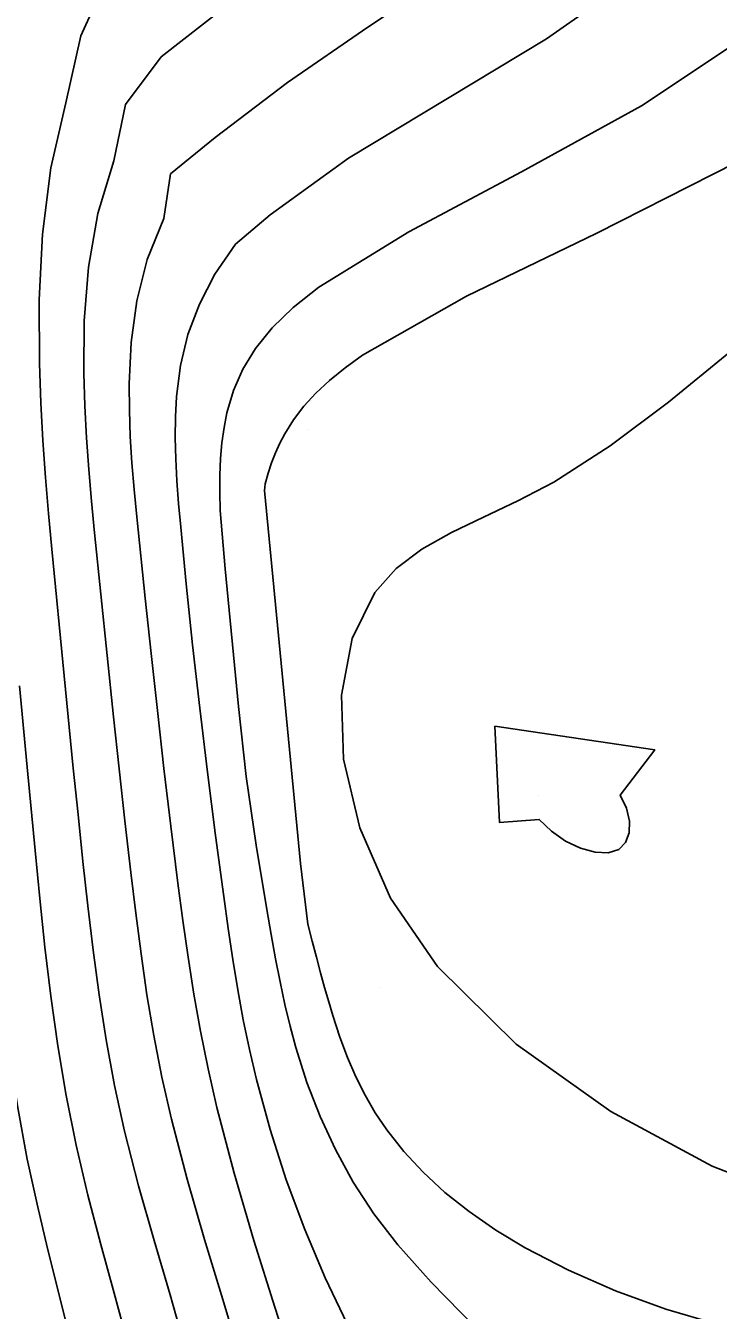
# Model space of a CAD drawing. Extents: x 2356077 to 2359823, y 225951 to 227822.
# Drawn here: x 2356310.1 to 2356347.8, y 227296.2 to 227366 of the extents above; entities that cross this region are included whole.
import ezdxf

# ---------------------------------------------------------------- set-up
doc = ezdxf.new("R2010")
doc.units = 0
for name, color, linetype in [('DTM Contours Major', 7, 'Continuous'), ('DTM Contours Minor', 7, 'Continuous'), ('PH Exist DTM Point', 7, 'Continuous')]:
    doc.layers.add(name, color=color, linetype=linetype)

msp = doc.modelspace()

# ---------------------------------------------------------------- linework, layer by layer
at = {"layer": 'DTM Contours Major'}
for points in [[(2356321.797, 227293.654), (2356320.857, 227296.811), (2356319.874, 227300.066), (2356318.921, 227303.351), (2356318.07, 227306.6), (2356317.554, 227308.893), (2356317.115, 227311.146), (2356316.74, 227313.372), (2356316.415, 227315.583), (2356316.125, 227317.794), (2356315.857, 227320.017), (2356315.536, 227322.823), (2356315.226, 227325.648), (2356314.926, 227328.47), (2356313.894, 227338.465), (2356313.724, 227340.192), (2356313.572, 227341.91), (2356313.446, 227343.633), (2356313.353, 227345.376), (2356313.302, 227347.152), (2356313.33, 227349.993), (2356313.557, 227352.898), (2356314.063, 227355.814), (2356314.929, 227358.69), (2356315.577, 227361.742), (2356317.502, 227364.327), (2356321.045, 227367.089)], [(2356348.37, 227348.248), (2356345.098, 227345.577), (2356341.928, 227343.195), (2356338.854, 227341.229), (2356336.908, 227340.21), (2356335.04, 227339.328), (2356333.288, 227338.484), (2356331.691, 227337.583), (2356330.289, 227336.53), (2356329.121, 227335.229), (2356327.894, 227332.732), (2356327.312, 227329.655), (2356327.431, 227326.165), (2356328.305, 227322.43), (2356329.986, 227318.619), (2356332.53, 227314.899), (2356336.806, 227310.685), (2356341.956, 227307.017), (2356347.477, 227304.053), (2356352.866, 227301.947)]]:
    msp.add_lwpolyline(points, dxfattribs=at)
at = {"layer": 'DTM Contours Minor'}
for points in [[(2356325.871, 227289.659), (2356323.689, 227296.383), (2356322.549, 227300.01), (2356321.474, 227303.667), (2356320.536, 227307.245), (2356320.058, 227309.344), (2356319.647, 227311.391), (2356319.289, 227313.406), (2356318.972, 227315.406), (2356318.686, 227317.411), (2356318.418, 227319.439), (2356318.032, 227322.529), (2356317.661, 227325.667), (2356317.305, 227328.809), (2356316.966, 227331.909), (2356316.645, 227334.925), (2356316.187, 227339.337), (2356316.044, 227340.821), (2356315.923, 227342.275), (2356315.833, 227343.71), (2356315.78, 227345.137), (2356315.773, 227346.567), (2356315.879, 227348.811), (2356316.183, 227351.071), (2356316.754, 227353.326), (2356317.661, 227355.558), (2356318.015, 227357.977), (2356320.45, 227359.945), (2356324.386, 227362.944), (2356328.741, 227365.944), (2356333.308, 227368.987)], [(2356327.626, 227295.494), (2356326.424, 227297.99), (2356325.315, 227300.609), (2356324.314, 227303.308), (2356323.435, 227306.043), (2356322.69, 227308.771), (2356322.312, 227310.393), (2356321.978, 227312.01), (2356321.68, 227313.637), (2356321.408, 227315.285), (2356321.154, 227316.97), (2356320.909, 227318.704), (2356320.462, 227322.02), (2356320.024, 227325.462), (2356319.605, 227328.944), (2356319.216, 227332.382), (2356318.868, 227335.69), (2356318.571, 227338.783), (2356318.46, 227340.065), (2356318.369, 227341.296), (2356318.304, 227342.484), (2356318.275, 227343.637), (2356318.287, 227344.764), (2356318.348, 227345.872), (2356318.562, 227347.568), (2356318.963, 227349.241), (2356319.6, 227350.893), (2356320.428, 227352.523), (2356321.558, 227354.16), (2356323.431, 227355.751), (2356327.695, 227358.823), (2356338.454, 227365.307), (2356343.646, 227368.949)], [(2356312.513, 227294.883), (2356311.338, 227299.578), (2356310.76, 227301.986), (2356310.229, 227304.442), (2356309.701, 227307.339), (2356309.259, 227310.277), (2356308.887, 227313.224), (2356308.571, 227316.146), (2356308.295, 227319.014), (2356307.514, 227327.726), (2356307.181, 227331.588), (2356307.02, 227333.547), (2356306.843, 227335.799), (2356306.676, 227338.128), (2356306.528, 227340.558), (2356306.404, 227343.11), (2356306.313, 227345.809), (2356306.262, 227348.677), (2356306.282, 227353.467), (2356306.46, 227358.512), (2356306.844, 227363.605), (2356307.476, 227368.54)], [(2356318.823, 227294.156), (2356317.995, 227297.055), (2356317.128, 227300.007), (2356316.284, 227302.984), (2356315.522, 227305.954), (2356314.978, 227308.444), (2356314.523, 227310.911), (2356314.138, 227313.359), (2356313.81, 227315.791), (2356313.522, 227318.209), (2356313.258, 227320.618), (2356312.991, 227323.155), (2356312.733, 227325.682), (2356312.235, 227330.696), (2356311.566, 227337.579), (2356311.387, 227339.522), (2356311.222, 227341.485), (2356311.081, 227343.485), (2356310.97, 227345.54), (2356310.895, 227347.667), (2356310.881, 227351.123), (2356311.057, 227354.701), (2356311.509, 227358.305), (2356312.322, 227361.842), (2356313.138, 227365.482), (2356314.629, 227368.752)], [(2356336.22, 227293.638), (2356332.197, 227297.748), (2356330.373, 227299.785), (2356329.08, 227301.47), (2356327.954, 227303.192), (2356326.982, 227304.954), (2356326.149, 227306.757), (2356325.439, 227308.603), (2356324.84, 227310.495), (2356324.526, 227311.656), (2356324.24, 227312.842), (2356323.976, 227314.062), (2356323.727, 227315.324), (2356323.488, 227316.636), (2356323.251, 227318.007), (2356322.685, 227321.496), (2356322.132, 227325.22), (2356321.714, 227329.033), (2356320.99, 227336.511), (2356320.715, 227339.684), (2356320.697, 227340.668), (2356320.704, 227341.607), (2356320.742, 227342.505), (2356320.815, 227343.366), (2356320.929, 227344.196), (2356321.09, 227344.999), (2356321.447, 227346.201), (2356321.956, 227347.361), (2356322.647, 227348.491), (2356323.544, 227349.602), (2356324.681, 227350.708), (2356326.079, 227351.819), (2356330.985, 227354.831), (2356337.097, 227358.081), (2356343.62, 227361.68), (2356349.756, 227365.744)], [(2356347.796, 227295.447), (2356344.949, 227296.289), (2356342.222, 227297.278), (2356339.657, 227298.394), (2356337.294, 227299.62), (2356335.711, 227300.577), (2356334.26, 227301.581), (2356332.94, 227302.629), (2356331.752, 227303.719), (2356330.697, 227304.85), (2356329.775, 227306.02), (2356329.151, 227306.951), (2356328.596, 227307.913), (2356328.099, 227308.915), (2356327.648, 227309.965), (2356327.234, 227311.072), (2356326.844, 227312.245), (2356326.618, 227312.986), (2356326.394, 227313.757), (2356326.172, 227314.562), (2356325.949, 227315.402), (2356325.724, 227316.281), (2356325.494, 227317.203), (2356325.092, 227320.503), (2356323.13, 227340.773), (2356323.171, 227341.132), (2356323.331, 227341.713), (2356323.515, 227342.274), (2356323.725, 227342.816), (2356323.963, 227343.341), (2356324.232, 227343.851), (2356324.711, 227344.613), (2356325.273, 227345.346), (2356325.923, 227346.057), (2356326.668, 227346.752), (2356327.513, 227347.437), (2356328.465, 227348.12), (2356334.117, 227351.322), (2356341.201, 227354.758), (2356348.775, 227358.587)], [(2356315.668, 227294.544), (2356314.964, 227297.143), (2356314.235, 227299.79), (2356313.527, 227302.476), (2356312.881, 227305.191), (2356312.341, 227307.887), (2356311.89, 227310.588), (2356311.511, 227313.283), (2356311.19, 227315.959), (2356310.909, 227318.601), (2356310.652, 227321.199), (2356310.218, 227325.729), (2356309.803, 227330.161)], [(2356335.652, 227327.96), (2356335.904, 227322.737), (2356338.069, 227322.898), (2356338.73, 227322.251), (2356339.497, 227321.723), (2356340.307, 227321.338), (2356341.1, 227321.118), (2356341.815, 227321.086), (2356342.392, 227321.265), (2356342.764, 227321.638), (2356342.957, 227322.17), (2356342.972, 227322.81), (2356342.811, 227323.507), (2356342.474, 227324.209), (2356344.35, 227326.681), (2356335.652, 227327.96)]]:
    msp.add_lwpolyline(points, dxfattribs=at)
at = {"layer": 'PH Exist DTM Point'}
for p, q in [((2356325.513, 227344.078), (2356325.513, 227344.078)), ((2356338.024, 227324.189), (2356338.024, 227324.189)), ((2356329.379, 227313.764), (2356329.379, 227313.764))]:
    msp.add_line(p, q, dxfattribs=at)

doc.saveas('drawing.dxf')
